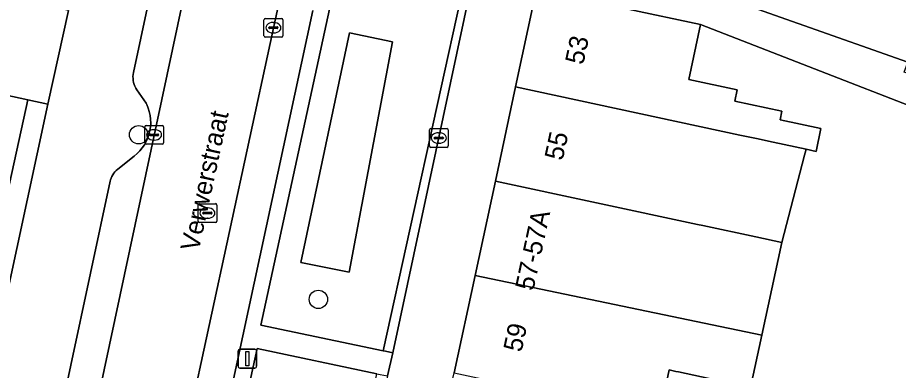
# Model space of a CAD drawing. Extents: x 160856 to 161310, y 384024 to 384878.
# Drawn here: x 161133.27 to 161180.17, y 384785.38 to 384804.18 of the extents above; entities that cross this region are included whole.
import ezdxf

# ---------------------------------------------------------------- set-up
doc = ezdxf.new("R2010")
doc.units = 0
for name, color, linetype in [('IMGEO_Boom', 7, 'Continuous'), ('IMGEO_Erf', 7, 'Continuous'), ('IMGEO_Groenvoorziening', 7, 'Continuous'), ('IMGEO_Haag', 7, 'Continuous'), ('IMGEO_Kolk', 7, 'Continuous'), ('IMGEO_Lichtmast', 7, 'Continuous'), ('IMGEO_Openbare_ruimte_label', 7, 'Continuous'), ('IMGEO_Pand', 7, 'Continuous'), ('IMGEO_Pand_nummerreeks', 7, 'Continuous'), ('IMGEO_Parkeervlak_open', 7, 'Continuous'), ('IMGEO_Rijbaan_lokaal_open', 7, 'Continuous'), ('IMGEO_Rioolput', 7, 'Continuous'), ('IMGEO_Voetpad_open', 7, 'Continuous')]:
    doc.layers.add(name, color=color, linetype=linetype)

msp = doc.modelspace()

# ---------------------------------------------------------------- linework, layer by layer
at = {"layer": 'IMGEO_Boom'}
for centre in [(161139.714, 384797.937), (161149.284, 384789.163)]:
    msp.add_circle(centre, 0.489, dxfattribs=at)
at = {"layer": 'IMGEO_Erf'}
for points in [[(161168.987, 384805.951), (161180.675, 384801.797), (161181.541, 384804.16), (161184.329, 384803.138), (161183.464, 384800.779), (161193.567, 384796.922), (161192.798, 384794.861), (161194.141, 384794.33), (161194.384, 384794.421), (161195.2, 384794.109), (161199.624, 384805.695)], [(161187.436, 384796.887), (161169.637, 384803.803), (161169.009, 384800.878), (161171.583, 384800.325), (161171.455, 384799.73), (161173.969, 384799.19), (161173.87, 384798.73), (161176.049, 384798.262), (161175.787, 384797.045), (161175.259, 384797.159), (161175.21, 384796.975), (161175.179, 384796.855), (161173.958, 384792.196), (161172.897, 384787.25), (161172.3, 384784.47), (161170.915, 384784.767), (161168.46, 384785.294), (161168.327, 384785.323), (161167.96, 384785.401), (161167.426, 384782.912), (161178.2, 384780.877), (161180.786, 384780.332)]]:
    msp.add_lwpolyline(points, dxfattribs=at)
at = {"layer": 'IMGEO_Groenvoorziening'}
for points in [[(161150.501, 384807.501), (161146.23, 384787.791), (161152.73, 384786.422), (161157.044, 384806.043)], [(161152.86, 384786.395), (161153.252, 384786.312), (161157.448, 384805.953), (161157.044, 384806.043), (161152.73, 384786.422)], [(161150.931, 384790.609), (161148.352, 384791.133), (161150.939, 384803.373), (161153.23, 384802.888)], [(161150.931, 384790.609), (161153.23, 384802.888), (161150.939, 384803.373), (161148.352, 384791.133)], [(161146.032, 384786.541), (161143.313, 384774.11), (161149.765, 384772.732), (161152.395, 384785.201)]]:
    msp.add_lwpolyline(points, close=True, dxfattribs=at)
at = {"layer": 'IMGEO_Haag'}
msp.add_lwpolyline([(161152.86, 384786.395), (161153.252, 384786.312), (161157.448, 384805.953), (161157.044, 384806.043), (161152.73, 384786.422)], close=True, dxfattribs=at)
at = {"layer": 'IMGEO_Kolk'}
for p, q in [((161146.39, 384803.213), (161146.39, 384804.065)), ((161146.465, 384804.139), (161147.317, 384804.139)), ((161147.391, 384804.065), (161147.391, 384803.213)), ((161146.649, 384803.633), (161146.649, 384803.645)), ((161147.087, 384803.596), (161146.689, 384803.596)), ((161146.692, 384803.682), (161147.09, 384803.682)), ((161146.878, 384803.919), (161146.903, 384803.919)), ((161147.133, 384803.645), (161147.133, 384803.633)), ((161147.317, 384803.139), (161146.465, 384803.139)), ((161146.901, 384803.359), (161146.876, 384803.359)), ((161140.113, 384798.427), (161140.965, 384798.427)), ((161140.038, 384797.501), (161140.038, 384798.353)), ((161140.297, 384797.921), (161140.297, 384797.933)), ((161140.34, 384797.97), (161140.738, 384797.97)), ((161140.526, 384798.207), (161140.551, 384798.207)), ((161140.781, 384797.933), (161140.781, 384797.921)), ((161141.039, 384798.353), (161141.039, 384797.501)), ((161155.198, 384797.338), (161155.198, 384798.19)), ((161155.273, 384798.264), (161156.125, 384798.264)), ((161155.686, 384798.044), (161155.711, 384798.044)), ((161156.199, 384798.19), (161156.199, 384797.338)), ((161140.735, 384797.884), (161140.337, 384797.884)), ((161140.549, 384797.647), (161140.524, 384797.647)), ((161155.457, 384797.758), (161155.457, 384797.77)), ((161155.895, 384797.721), (161155.497, 384797.721)), ((161155.5, 384797.807), (161155.898, 384797.807)), ((161155.709, 384797.484), (161155.684, 384797.484)), ((161155.941, 384797.77), (161155.941, 384797.758)), ((161140.965, 384797.427), (161140.113, 384797.427)), ((161156.125, 384797.264), (161155.273, 384797.264))]:
    msp.add_line(p, q, dxfattribs=at)
for points in [[(161146.39, 384803.213), (161146.39, 384804.065)], [(161146.465, 384804.139), (161147.317, 384804.139)], [(161147.391, 384804.065), (161147.391, 384803.213)], [(161147.317, 384803.139), (161146.465, 384803.139)], [(161140.113, 384798.427), (161140.965, 384798.427)], [(161140.038, 384797.501), (161140.038, 384798.353)], [(161141.039, 384798.353), (161141.039, 384797.501)], [(161155.198, 384797.338), (161155.198, 384798.19)], [(161155.273, 384798.264), (161156.125, 384798.264)], [(161156.199, 384798.19), (161156.199, 384797.338)], [(161140.965, 384797.427), (161140.113, 384797.427)], [(161156.125, 384797.264), (161155.273, 384797.264)]]:
    msp.add_lwpolyline(points, dxfattribs=at)
for centre, radius, start, end in [((161146.467, 384804.063), 0.0765, 91.552, 178.448), ((161146.467, 384804.063), 0.0765, 91.552, 178.448), ((161147.315, 384804.063), 0.0765, 1.552, 88.448), ((161147.315, 384804.063), 0.0765, 1.552, 88.448), ((161146.689, 384803.642), 0.0403, 85.8775, 175.7526), ((161146.686, 384803.632), 0.0366, 178.938, 274.7102), ((161147.09, 384803.639), 0.043, 264.8664, 352.4533), ((161147.094, 384803.644), 0.0386, 1.7309, 96.639), ((161146.467, 384803.215), 0.0765, 181.552, 268.448), ((161146.467, 384803.215), 0.0765, 181.552, 268.448), ((161147.315, 384803.215), 0.0765, 271.552, 358.448), ((161147.315, 384803.215), 0.0765, 271.552, 358.448), ((161140.115, 384798.351), 0.0765, 91.552, 178.448), ((161140.115, 384798.351), 0.0765, 91.552, 178.448), ((161140.963, 384798.351), 0.0765, 1.552, 88.448), ((161140.963, 384798.351), 0.0765, 1.552, 88.448), ((161140.337, 384797.93), 0.0403, 85.8775, 175.7526), ((161140.334, 384797.92), 0.0366, 178.938, 274.7102), ((161140.738, 384797.927), 0.043, 264.8664, 352.4533), ((161140.742, 384797.932), 0.0386, 1.7309, 96.639), ((161155.275, 384798.188), 0.0765, 91.552, 178.448), ((161155.275, 384798.188), 0.0765, 91.552, 178.448), ((161156.123, 384798.188), 0.0765, 1.552, 88.448), ((161156.123, 384798.188), 0.0765, 1.552, 88.448), ((161140.115, 384797.503), 0.0765, 181.552, 268.448), ((161140.115, 384797.503), 0.0765, 181.552, 268.448), ((161140.963, 384797.503), 0.0765, 271.552, 358.448), ((161140.963, 384797.503), 0.0765, 271.552, 358.448), ((161155.497, 384797.767), 0.0403, 85.8775, 175.7526), ((161155.494, 384797.757), 0.0366, 178.938, 274.7102), ((161155.898, 384797.764), 0.043, 264.8664, 352.4533), ((161155.902, 384797.769), 0.0386, 1.7309, 96.639), ((161155.275, 384797.34), 0.0765, 181.552, 268.448), ((161155.275, 384797.34), 0.0765, 181.552, 268.448), ((161156.123, 384797.34), 0.0765, 271.552, 358.448), ((161156.123, 384797.34), 0.0765, 271.552, 358.448)]:
    msp.add_arc(centre, radius, start, end, dxfattribs=at)
for centre, major_axis, ratio, start_param, end_param in [((161146.877, 384803.639), (-0.387, 0.002), 0.722429, 4.712389, 7.853982), ((161146.902, 384803.639), (-0.39, 0.002), 0.717154, 1.570796, 4.712389), ((161140.525, 384797.927), (-0.387, 0.002), 0.722429, 4.712389, 7.853982), ((161140.55, 384797.927), (-0.39, 0.002), 0.717154, 1.570796, 4.712389), ((161155.685, 384797.764), (-0.387, 0.002), 0.722429, 4.712389, 7.853982), ((161155.71, 384797.764), (-0.39, 0.002), 0.717154, 1.570796, 4.712389)]:
    msp.add_ellipse(centre, major_axis=major_axis, ratio=ratio, start_param=start_param, end_param=end_param, dxfattribs=at)
at = {"layer": 'IMGEO_Lichtmast'}
for p, q in [((161145.006, 384785.602), (161145.006, 384786.402)), ((161145.006, 384786.402), (161145.006, 384785.602)), ((161145.106, 384786.502), (161145.896, 384786.502)), ((161145.896, 384786.502), (161145.106, 384786.502)), ((161145.996, 384786.402), (161145.996, 384785.602)), ((161145.996, 384785.602), (161145.996, 384786.402)), ((161145.896, 384785.502), (161145.106, 384785.502)), ((161145.106, 384785.502), (161145.896, 384785.502))]:
    msp.add_line(p, q, dxfattribs=at)
msp.add_lwpolyline([(161145.426, 384786.377), (161145.576, 384786.377), (161145.576, 384785.627), (161145.426, 384785.627), (161145.426, 384786.377)], dxfattribs=at)
for centre, start, end in [((161145.106, 384786.402), 90, 180), ((161145.106, 384786.402), 90, 180), ((161145.896, 384786.402), 0, 90), ((161145.896, 384786.402), 360, 90), ((161145.106, 384785.602), 180, 270), ((161145.106, 384785.602), 180, 270), ((161145.896, 384785.602), 270, 0), ((161145.896, 384785.602), 270, 0)]:
    msp.add_arc(centre, 0.1, start, end, dxfattribs=at)
at = {"layer": 'IMGEO_Pand'}
for points in [[(161133.817, 384799.792), (161134.886, 384799.558), (161135.979, 384804.564), (161123.253, 384807.342), (161122.747, 384805.026), (161127.968, 384803.886), (161127.435, 384801.449), (161126.599, 384801.631), (161126.557, 384801.438), (161127.495, 384801.168)], [(161169.637, 384803.803), (161165.791, 384804.629), (161160.902, 384805.678), (161160.801, 384805.206), (161159.79, 384800.498), (161171.728, 384797.921), (161172.613, 384797.73), (161173.498, 384797.539), (161175.259, 384797.159), (161175.787, 384797.045), (161176.049, 384798.262), (161173.87, 384798.73), (161173.969, 384799.19), (161171.455, 384799.73), (161171.583, 384800.325), (161169.009, 384800.878)], [(161133.817, 384799.792), (161127.495, 384801.168), (161126.557, 384801.438), (161126, 384798.885), (161120.584, 384800.068), (161120.045, 384797.599), (161132.734, 384794.832)], [(161175.259, 384797.159), (161173.498, 384797.539), (161172.613, 384797.73), (161171.728, 384797.921), (161159.79, 384800.498), (161158.71, 384795.466), (161169.466, 384793.159), (161169.767, 384793.095), (161172.586, 384792.49), (161173.958, 384792.196), (161175.179, 384796.855), (161175.21, 384796.975)], [(161173.958, 384792.196), (161172.586, 384792.49), (161169.767, 384793.095), (161169.466, 384793.159), (161158.71, 384795.466), (161157.63, 384790.433), (161172.897, 384787.25)], [(161172.897, 384787.25), (161157.63, 384790.433), (161156.518, 384785.254), (161161.407, 384784.204), (161165.298, 384783.369), (161167.426, 384782.912), (161167.96, 384785.401), (161168.327, 384785.323), (161168.46, 384785.294), (161170.915, 384784.767), (161172.3, 384784.47)]]:
    msp.add_lwpolyline(points, close=True, dxfattribs=at)
at = {"layer": 'IMGEO_Parkeervlak_open'}
for points in [[(161132.813, 384761.681), (161144.864, 384818.229)], [(161142.571, 384815.914), (161139.438, 384801.25), (161139.421, 384801.145), (161139.413, 384801.039), (161139.415, 384800.932), (161139.426, 384800.827), (161139.447, 384800.722), (161139.477, 384800.62), (161139.515, 384800.521), (161139.563, 384800.426), (161139.619, 384800.335), (161140.115, 384799.617), (161140.147, 384799.55), (161140.224, 384799.361), (161140.284, 384799.167), (161140.326, 384798.967), (161140.35, 384798.765), (161140.356, 384798.561), (161140.344, 384798.358), (161140.313, 384798.156), (161140.265, 384797.958), (161140.199, 384797.765), (161140.117, 384797.579), (161140.018, 384797.401), (161139.903, 384797.232), (161139.774, 384797.075), (161139.631, 384796.929), (161139.476, 384796.797), (161138.599, 384796.104), (161138.524, 384796.039), (161138.454, 384795.968), (161138.391, 384795.89), (161138.336, 384795.808), (161138.288, 384795.72), (161138.248, 384795.629), (161138.216, 384795.535), (161138.197, 384795.457), (161135.063, 384780.749)], [(161147.796, 384807.819), (161138.061, 384762.728), (161138.101, 384762.876), (161138.169, 384763.064), (161138.254, 384763.245), (161138.354, 384763.418), (161138.469, 384763.581), (161138.599, 384763.734), (161138.741, 384763.874), (161138.896, 384764.001), (161140.152, 384764.811), (161140.224, 384764.862), (161140.291, 384764.92), (161140.353, 384764.984), (161140.409, 384765.052), (161140.458, 384765.126), (161140.501, 384765.203), (161140.537, 384765.284), (161140.565, 384765.368), (161140.581, 384765.432), (161148.99, 384804.556)]]:
    msp.add_lwpolyline(points, dxfattribs=at)
at = {"layer": 'IMGEO_Rijbaan_lokaal_open'}
for points in [[(161144.864, 384818.229), (161132.813, 384761.681), (161132.507, 384759.586), (161131.86, 384754.533), (161131.333, 384750), (161129.676, 384735.749), (161128.787, 384725.541), (161128.722, 384724.796), (161128.062, 384717.217)], [(161132.216, 384706.852), (161134.909, 384737.229), (161134.947, 384737.659), (161135.071, 384738.699), (161137.359, 384757.16), (161137.441, 384757.872), (161138.061, 384762.728), (161147.796, 384807.819)]]:
    msp.add_lwpolyline(points, dxfattribs=at)
at = {"layer": 'IMGEO_Rioolput'}
for p, q in [((161142.877, 384793.337), (161142.877, 384794.189)), ((161142.952, 384794.263), (161143.804, 384794.263)), ((161143.878, 384794.189), (161143.878, 384793.337)), ((161143.136, 384793.757), (161143.136, 384793.769)), ((161143.574, 384793.72), (161143.176, 384793.72)), ((161143.179, 384793.806), (161143.577, 384793.806)), ((161143.365, 384794.043), (161143.39, 384794.043)), ((161143.62, 384793.769), (161143.62, 384793.757)), ((161143.804, 384793.263), (161142.952, 384793.263)), ((161143.388, 384793.483), (161143.363, 384793.483))]:
    msp.add_line(p, q, dxfattribs=at)
for points in [[(161142.877, 384793.337), (161142.877, 384794.189)], [(161142.952, 384794.263), (161143.804, 384794.263)], [(161143.878, 384794.189), (161143.878, 384793.337)], [(161143.804, 384793.263), (161142.952, 384793.263)]]:
    msp.add_lwpolyline(points, dxfattribs=at)
for centre, radius, start, end in [((161142.954, 384794.187), 0.0765, 91.552, 178.448), ((161142.954, 384794.187), 0.0765, 91.552, 178.448), ((161143.802, 384794.187), 0.0765, 1.552, 88.448), ((161143.802, 384794.187), 0.0765, 1.552, 88.448), ((161143.176, 384793.766), 0.0403, 85.8775, 175.7526), ((161143.173, 384793.756), 0.0366, 178.938, 274.7102), ((161143.577, 384793.763), 0.043, 264.8664, 352.4533), ((161143.581, 384793.768), 0.0386, 1.7309, 96.639), ((161142.954, 384793.339), 0.0765, 181.552, 268.448), ((161142.954, 384793.339), 0.0765, 181.552, 268.448), ((161143.802, 384793.339), 0.0765, 271.552, 358.448), ((161143.802, 384793.339), 0.0765, 271.552, 358.448)]:
    msp.add_arc(centre, radius, start, end, dxfattribs=at)
for centre, major_axis, ratio, start_param, end_param in [((161143.364, 384793.763), (-0.387, 0.002), 0.722429, 4.712389, 7.853982), ((161143.389, 384793.763), (-0.39, 0.002), 0.717154, 1.570796, 4.712389)]:
    msp.add_ellipse(centre, major_axis=major_axis, ratio=ratio, start_param=start_param, end_param=end_param, dxfattribs=at)
at = {"layer": 'IMGEO_Voetpad_open'}
for points in [[(161135.063, 384780.749), (161138.197, 384795.457), (161138.216, 384795.535), (161138.248, 384795.629), (161138.288, 384795.72), (161138.336, 384795.808), (161138.391, 384795.89), (161138.454, 384795.968), (161138.524, 384796.039), (161138.599, 384796.104), (161139.476, 384796.797), (161139.631, 384796.929), (161139.774, 384797.075), (161139.903, 384797.232), (161140.018, 384797.401), (161140.117, 384797.579), (161140.199, 384797.765), (161140.265, 384797.958), (161140.313, 384798.156), (161140.344, 384798.358), (161140.356, 384798.561), (161140.35, 384798.765), (161140.326, 384798.967), (161140.284, 384799.167), (161140.224, 384799.361), (161140.147, 384799.55), (161140.115, 384799.617), (161139.619, 384800.335), (161139.563, 384800.426), (161139.515, 384800.521), (161139.477, 384800.62), (161139.447, 384800.722), (161139.426, 384800.827), (161139.415, 384800.932), (161139.413, 384801.039), (161139.421, 384801.145), (161139.438, 384801.25), (161142.571, 384815.914)], [(161139.99, 384758.692), (161143.005, 384772.91), (161147.2, 384772.032), (161148.115, 384771.841), (161149.681, 384771.513), (161150.072, 384771.431), (161150.336, 384772.611), (161149.945, 384772.694), (161149.765, 384772.732), (161143.313, 384774.11), (161146.032, 384786.541), (161152.395, 384785.201), (161152.572, 384785.164), (161152.964, 384785.082), (161153.252, 384786.312), (161152.86, 384786.395), (161152.73, 384786.422), (161146.23, 384787.791), (161150.501, 384807.501)], [(161135.979, 384804.564), (161134.886, 384799.558), (161126.145, 384758.952)], [(161148.99, 384804.556), (161140.581, 384765.432)]]:
    msp.add_lwpolyline(points, dxfattribs=at)
for points in [[(161168.987, 384805.951), (161166.153, 384806.575), (161161.27, 384807.651), (161160.902, 384805.678), (161165.791, 384804.629), (161169.637, 384803.803), (161187.436, 384796.887), (161187.468, 384796.967), (161192.798, 384794.861), (161193.567, 384796.922), (161183.464, 384800.779), (161183.272, 384800.258), (161180.486, 384801.28), (161180.675, 384801.797)], [(161157.63, 384790.433), (161158.71, 384795.466), (161159.79, 384800.498), (161160.801, 384805.206), (161157.448, 384805.953), (161153.252, 384786.312), (161152.964, 384785.082), (161150.336, 384772.611), (161150.072, 384771.431), (161146.258, 384753.579), (161149.43, 384752.917), (161151.803, 384763.789), (161152.923, 384768.921), (161154.042, 384774.051), (161155.162, 384779.18), (161156.282, 384784.312), (161156.518, 384785.254)], [(161134.886, 384799.558), (161133.817, 384799.792), (161132.734, 384794.832), (161131.677, 384789.991), (161130.62, 384785.149), (161129.538, 384780.192), (161129.227, 384778.668), (161128.189, 384773.732), (161127.177, 384768.916), (161126.164, 384764.099), (161125.127, 384759.166), (161126.145, 384758.952)]]:
    msp.add_lwpolyline(points, close=True, dxfattribs=at)

# ---------------------------------------------------------------- texts
at = {"layer": 'IMGEO_Openbare_ruimte_label'}
msp.add_text('Verwerstraat', height=1, rotation=77.7571, dxfattribs=at).set_placement((161142.906, 384791.678))
at = {"layer": 'IMGEO_Pand_nummerreeks'}
for s, p in [('53', (161163.387, 384801.628)), ('55', (161162.291, 384796.522)), ('57-57A', (161160.731, 384789.583)), ('59', (161160.099, 384786.31))]:
    msp.add_text(s, height=1, rotation=77.8879, dxfattribs=at).set_placement(p)

doc.saveas('drawing.dxf')
